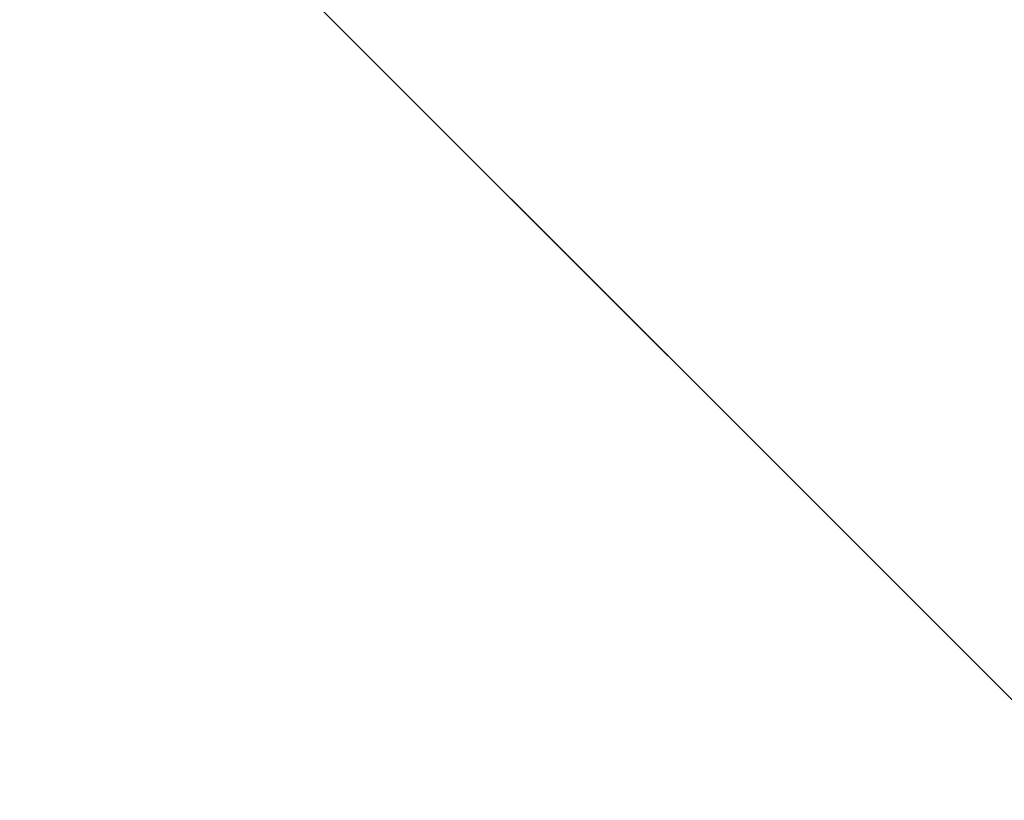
# Model space of a CAD drawing. Header units: centimetres. Extents: x 0.1 to 22.3, y 0.1 to 22.3.
# Tile 345 of 632: x 2.8 to 5.5, y 16.6 to 18.8. Entities that reach past the tile are written whole.
import ezdxf

# ---------------------------------------------------------------- set-up
doc = ezdxf.new("R2010")
doc.units = ezdxf.units.CM
doc.header["$LTSCALE"] = 2.54
doc.layers.get('0').update_dxf_attribs({"true_color": 0xff5454})

# ---------------------------------------------------------------- blocks, each defined once
blk = doc.blocks.new('Kosz na _mieci DELLA.STL')
at = {"color": 0}
blk.add_line((21.8375, 0.6158, 15.95), (0.6375, 21.8158, 15.95), dxfattribs=at)
blk.add_line((21.8375, 0.6158, 15.95), (0.6375, 21.8158, 15.95), dxfattribs=at)
mesh = blk.add_polyface(dxfattribs=at)
corners = [(21.8375, 0.6158, 15.75), (0.6375, 0.6158, 15.75), (21.8375, 21.8158, 15.75)]
mesh.append_faces([[corners[k] for k in face] for face in [(0, 1, 2)]], dxfattribs={"color": 0})
mesh = blk.add_polyface(dxfattribs=at)
corners = [(21.8375, 21.8158, 15.75), (0.6375, 0.6158, 15.75), (0.6375, 21.8158, 15.75)]
mesh.append_faces([[corners[k] for k in face] for face in [(0, 1, 2)]], dxfattribs={"color": 0})
mesh = blk.add_polyface(dxfattribs=at)
corners = [(21.8375, 0.6158, 15.95), (0.6375, 21.8158, 15.95), (0.6375, 0.6158, 15.95)]
mesh.append_faces([[corners[k] for k in face] for face in [(0, 1, 2)]], dxfattribs={"color": 0})
mesh = blk.add_polyface(dxfattribs=at)
corners = [(21.8375, 21.8158, 15.95), (0.6375, 21.8158, 15.95), (21.8375, 0.6158, 15.95)]
mesh.append_faces([[corners[k] for k in face] for face in [(0, 1, 2)]], dxfattribs={"color": 0})

msp = doc.modelspace()

# ---------------------------------------------------------------- block references
at = {"color": 0}
msp.add_blockref('Kosz na _mieci DELLA.STL', (0, 0), dxfattribs=at)

doc.saveas('drawing.dxf')
